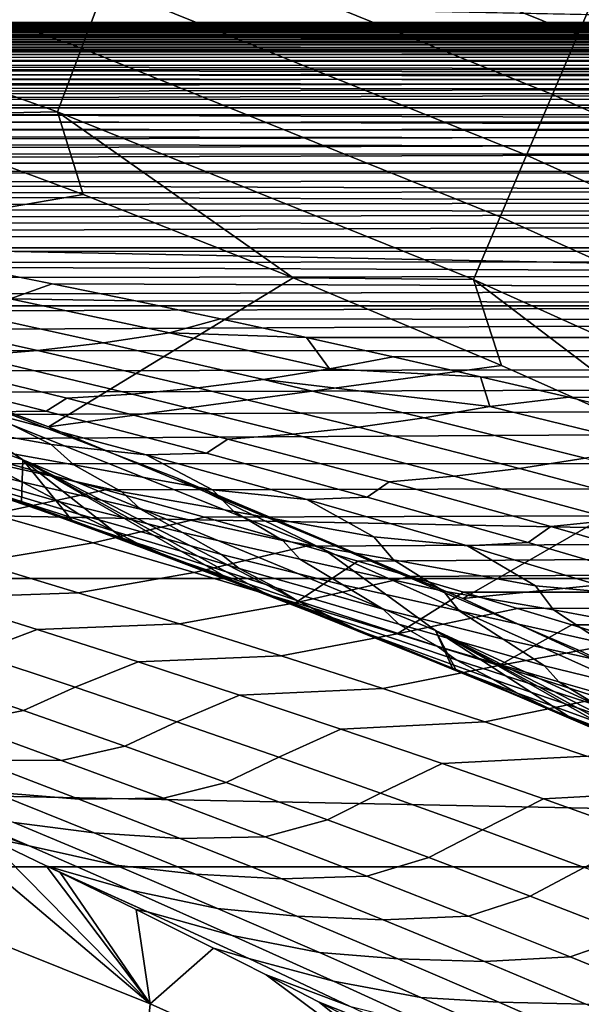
# Model space of a CAD drawing. Header units: metres. Extents: x -32 to 117, y -314 to 32.
# Tile 251 of 380: x 10.43 to 11.93, y 25.39 to 28.01. Entities that reach past the tile are written whole.
import ezdxf

# ---------------------------------------------------------------- set-up
doc = ezdxf.new("R2010")
doc.units = ezdxf.units.M
doc.layers.add('solid_24_501_064_XXX', color=7, linetype='CONTINUOUS')

msp = doc.modelspace()

# ---------------------------------------------------------------- linework, layer by layer
at = {"layer": 'solid_24_501_064_XXX'}
for points in [[(-16.621614, 27.927967, -303.5), (-15.49826, 28.566656, -303.5), (16.621614, 27.927967, -303.5)], [(-15.49826, 28.566656, -303.5), (15.49826, 28.566656, -303.5), (16.621614, 27.927967, -303.5)], [(11.981343, 28.121246, -299.734619), (10.839298, 28.580879, -299.734619), (10.77988, 28.424206, -299.663696), (11.915665, 27.967093, -299.663696)], [(10.656352, 28.098492, -299.559326), (9.516297, 28.504791, -299.559326), (9.459632, 28.335056, -299.526428), (10.592897, 27.931175, -299.526428)], [(11.915665, 27.967093, -299.663696), (10.77988, 28.424206, -299.663696), (10.718789, 28.263124, -299.605194), (11.848138, 27.808601, -299.605194)], [(10.592897, 27.931175, -299.526428), (9.459632, 28.335056, -299.526428), (9.402357, 28.163498, -299.506622), (10.528762, 27.762064, -299.506622)], [(11.848138, 27.808601, -299.605194), (10.718789, 28.263124, -299.605194), (10.656352, 28.098492, -299.559326), (11.779121, 27.646614, -299.559326)], [(10.528762, 27.762064, -299.506622), (9.402357, 28.163498, -299.506622), (10.033104, 27.751934, -299.5)], [(13.103955, 27.615999, -299.734619), (11.981343, 28.121246, -299.734619), (11.915665, 27.967093, -299.663696), (13.032122, 27.464615, -299.663696)], [(11.779121, 27.646614, -299.559326), (10.656352, 28.098492, -299.559326), (10.592897, 27.931175, -299.526428), (11.708982, 27.481989, -299.526428)], [(5.104583, 27.985342, 52.905888), (5.104846, 27.981249, 53.02454), (54.700001, 28, 52)], [(5.108784, 27.988892, 52.788612), (5.104583, 27.985342, 52.905888), (54.700001, 28, 52)], [(5.104846, 27.981249, 53.02454), (5.109465, 27.976601, 53.144482), (54.700001, 28, 52)], [(5.117603, 27.991919, 52.672684), (5.108784, 27.988892, 52.788612), (54.700001, 28, 52)], [(5.118779, 27.971378, 53.265682), (54.700001, 27.976082, 53.157101), (54.700001, 28, 52), (5.109465, 27.976601, 53.144482)], [(5.130588, 27.99444, 52.557949), (5.117603, 27.991919, 52.672684), (54.700001, 28, 52)], [(5.147282, 27.996475, 52.444252), (5.130588, 27.99444, 52.557949), (54.700001, 28, 52)], [(5.167585, 27.998037, 52.331558), (5.147282, 27.996475, 52.444252), (54.700001, 28, 52)], [(5.191731, 27.999136, 52.219948), (5.167585, 27.998037, 52.331558), (54.700001, 28, 52)], [(5.219721, 27.999786, 52.109428), (5.191731, 27.999136, 52.219948), (54.700001, 28, 52)], [(5.251555, 28, 52), (5.219721, 27.999786, 52.109428), (54.700001, 28, 52)], [(5.287916, 27.999773, 51.887318), (5.251555, 28, 52), (54.700001, 28, 52), (54.700001, 27.976082, 50.842899)], [(5.327169, 27.999102, 51.775616), (5.287916, 27.999773, 51.887318), (54.700001, 27.976082, 50.842899)], [(5.369317, 27.997995, 51.664898), (5.327169, 27.999102, 51.775616), (54.700001, 27.976082, 50.842899)], [(5.414441, 27.996466, 51.555141), (5.369317, 27.997995, 51.664898), (54.700001, 27.976082, 50.842899)], [(5.462732, 27.994524, 51.446297), (5.414441, 27.996466, 51.555141), (54.700001, 27.976082, 50.842899)], [(5.513685, 27.992186, 51.338505), (5.462732, 27.994524, 51.446297), (54.700001, 27.976082, 50.842899)], [(5.566727, 27.989464, 51.231911), (5.513685, 27.992186, 51.338505), (54.700001, 27.976082, 50.842899)], [(5.622065, 27.986372, 51.126484), (5.566727, 27.989464, 51.231911), (54.700001, 27.976082, 50.842899)], [(5.679662, 27.982922, 51.022221), (5.622065, 27.986372, 51.126484), (54.700001, 27.976082, 50.842899)], [(5.738927, 27.979136, 50.919247), (5.679662, 27.982922, 51.022221), (54.700001, 27.976082, 50.842899)], [(5.799469, 27.975029, 50.817757), (5.738927, 27.979136, 50.919247), (54.700001, 27.976082, 50.842899)], [(5.118779, 27.971378, 53.265682), (5.133124, 27.96557, 53.388103), (54.700001, 27.976082, 53.157101)], [(5.133124, 27.96557, 53.388103), (5.152317, 27.959164, 53.511658), (54.700001, 27.976082, 53.157101)], [(5.152317, 27.959164, 53.511658), (5.176325, 27.952141, 53.636406), (54.700001, 27.976082, 53.157101)], [(5.176325, 27.952141, 53.636406), (5.205487, 27.944473, 53.762505), (54.700001, 27.976082, 53.157101)], [(5.205487, 27.944473, 53.762505), (5.240133, 27.936132, 53.890106), (54.700001, 27.976082, 53.157101)], [(5.240133, 27.936132, 53.890106), (5.280043, 27.927122, 54.018875), (54.700001, 27.976082, 53.157101)], [(5.280043, 27.927122, 54.018875), (5.325219, 27.917414, 54.148952), (54.700001, 27.976082, 53.157101)], [(5.325219, 27.917414, 54.148952), (5.376029, 27.906942, 54.280918), (54.700001, 27.976082, 53.157101)], [(5.432829, 27.89563, 54.415333), (54.700001, 27.904366, 54.312222), (54.700001, 27.976082, 53.157101), (5.376029, 27.906942, 54.280918)], [(5.86158, 27.970627, 50.717796), (5.799469, 27.975029, 50.817757), (54.700001, 27.976082, 50.842899), (54.700001, 27.904366, 49.687778)], [(5.925173, 27.965919, 50.618919), (5.86158, 27.970627, 50.717796), (54.700001, 27.904366, 49.687778)], [(5.990097, 27.960896, 50.520683), (5.925173, 27.965919, 50.618919), (54.700001, 27.904366, 49.687778)], [(6.056006, 27.955599, 50.423775), (5.990097, 27.960896, 50.520683), (54.700001, 27.904366, 49.687778)], [(6.123339, 27.950008, 50.327572), (6.056006, 27.955599, 50.423775), (54.700001, 27.904366, 49.687778)], [(13.032122, 27.464615, -299.663696), (11.915665, 27.967093, -299.663696), (11.848138, 27.808601, -299.605194), (12.958268, 27.308973, -299.605194)], [(-17.7187, 27.245132, -303.5), (-16.621614, 27.927967, -303.5), (17.7187, 27.245132, -303.5)], [(-16.621614, 27.927967, -303.5), (16.621614, 27.927967, -303.5), (17.7187, 27.245132, -303.5)], [(6.192833, 27.944042, 50.230679), (6.123339, 27.950008, 50.327572), (54.700001, 27.904366, 49.687778)], [(6.264667, 27.937656, 50.132565), (6.192833, 27.944042, 50.230679), (54.700001, 27.904366, 49.687778)], [(6.338357, 27.930899, 50.034058), (6.264667, 27.937656, 50.132565), (54.700001, 27.904366, 49.687778)], [(6.414952, 27.92367, 49.933918), (6.338357, 27.930899, 50.034058), (54.700001, 27.904366, 49.687778)], [(11.708982, 27.481989, -299.526428), (10.592897, 27.931175, -299.526428), (10.528762, 27.762064, -299.506622), (11.638088, 27.315598, -299.506622)], [(5.432829, 27.89563, 54.415333), (5.495449, 27.883453, 54.552059), (54.700001, 27.904366, 54.312222)], [(5.495449, 27.883453, 54.552059), (5.563854, 27.870394, 54.690937), (54.700001, 27.904366, 54.312222)], [(5.563854, 27.870394, 54.690937), (5.638284, 27.856403, 54.8321), (54.700001, 27.904366, 54.312222)], [(5.638284, 27.856403, 54.8321), (5.718978, 27.841433, 54.975681), (54.700001, 27.904366, 54.312222)], [(5.718978, 27.841433, 54.975681), (5.805986, 27.825434, 55.121731), (54.700001, 27.904366, 54.312222)], [(5.805986, 27.825434, 55.121731), (5.899159, 27.808384, 55.270134), (54.700001, 27.904366, 54.312222)], [(5.899159, 27.808384, 55.270134), (5.998357, 27.790258, 55.420746), (54.700001, 27.904366, 54.312222)], [(6.103448, 27.77104, 55.573425), (54.700001, 27.784977, 55.463394), (54.700001, 27.904366, 54.312222), (5.998357, 27.790258, 55.420746)], [(6.495462, 27.915857, 49.830925), (6.414952, 27.92367, 49.933918), (54.700001, 27.904366, 49.687778)], [(6.579183, 27.907488, 49.725769), (6.495462, 27.915857, 49.830925), (54.700001, 27.904366, 49.687778)], [(6.666594, 27.898504, 49.618099), (6.579183, 27.907488, 49.725769), (54.700001, 27.904366, 49.687778)], [(6.758825, 27.888788, 49.506908), (6.666594, 27.898504, 49.618099), (54.700001, 27.904366, 49.687778), (54.700001, 27.784977, 48.536606)], [(6.856378, 27.878246, 49.391663), (6.758825, 27.888788, 49.506908), (54.700001, 27.784977, 48.536606)], [(6.958717, 27.866875, 49.272858), (6.856378, 27.878246, 49.391663), (54.700001, 27.784977, 48.536606)], [(7.066037, 27.854639, 49.150593), (6.958717, 27.866875, 49.272858), (54.700001, 27.784977, 48.536606)], [(7.178548, 27.841497, 49.024929), (7.066037, 27.854639, 49.150593), (54.700001, 27.784977, 48.536606)], [(7.296306, 27.827383, 48.895691), (7.178548, 27.841497, 49.024929), (54.700001, 27.784977, 48.536606)], [(7.419082, 27.812277, 48.763142), (7.296306, 27.827383, 48.895691), (54.700001, 27.784977, 48.536606)], [(7.546621, 27.796173, 48.627647), (7.419082, 27.812277, 48.763142), (54.700001, 27.784977, 48.536606)], [(7.678889, 27.779045, 48.489346), (7.546621, 27.796173, 48.627647), (54.700001, 27.784977, 48.536606)], [(12.958268, 27.308973, -299.605194), (11.848138, 27.808601, -299.605194), (11.779121, 27.646614, -299.559326), (12.882786, 27.149897, -299.559326)], [(6.103448, 27.77104, 55.573425), (6.214521, 27.750698, 55.728107), (54.700001, 27.784977, 55.463394)], [(6.214521, 27.750698, 55.728107), (6.331566, 27.729183, 55.884892), (54.700001, 27.784977, 55.463394)], [(6.331566, 27.729183, 55.884892), (6.454474, 27.70644, 56.043911), (54.700001, 27.784977, 55.463394)], [(6.454474, 27.70644, 56.043911), (6.583142, 27.682407, 56.205269), (54.700001, 27.784977, 55.463394)], [(6.583142, 27.682407, 56.205269), (6.717589, 27.65708, 56.368748), (54.700001, 27.784977, 55.463394)], [(6.717589, 27.65708, 56.368748), (6.857852, 27.630394, 56.534454), (54.700001, 27.784977, 55.463394)], [(7.003938, 27.602261, 56.702679), (54.700001, 27.618116, 56.608646), (54.700001, 27.784977, 55.463394), (6.857852, 27.630394, 56.534454)], [(7.815975, 27.760828, 48.348087), (7.678889, 27.779045, 48.489346), (54.700001, 27.784977, 48.536606), (54.700001, 27.618116, 47.391354)], [(7.957725, 27.741472, 48.203861), (7.815975, 27.760828, 48.348087), (54.700001, 27.618116, 47.391354)], [(10.033104, 27.751934, -299.5), (8.246314, 27.698521, -299.5), (9.383799, 27.334114, -299.5), (10.597131, 27.541498, -299.5)], [(10.528762, 27.762064, -299.506622), (10.033104, 27.751934, -299.5), (10.597131, 27.541498, -299.5)], [(10.528762, 27.762064, -299.506622), (10.597131, 27.541498, -299.5), (11.156918, 27.319517, -299.5)], [(11.638088, 27.315598, -299.506622), (10.528762, 27.762064, -299.506622), (11.156918, 27.319517, -299.5)], [(8.103909, 27.720945, 48.056755), (7.957725, 27.741472, 48.203861), (54.700001, 27.618116, 47.391354)], [(8.254256, 27.699245, 47.907104), (8.103909, 27.720945, 48.056755), (54.700001, 27.618116, 47.391354)], [(8.4095, 27.676226, 47.754234), (8.254256, 27.699245, 47.907104), (54.700001, 27.618116, 47.391354)], [(8.570502, 27.651699, 47.597321), (8.4095, 27.676226, 47.754234), (54.700001, 27.618116, 47.391354)], [(8.737065, 27.625616, 47.436527), (8.570502, 27.651699, 47.597321), (54.700001, 27.618116, 47.391354)], [(12.882786, 27.149897, -299.559326), (11.779121, 27.646614, -299.559326), (11.708982, 27.481989, -299.526428), (12.806073, 26.988228, -299.526428)], [(7.003938, 27.602261, 56.702679), (7.155851, 27.572584, 56.873669), (54.700001, 27.618116, 56.608646)], [(7.155851, 27.572584, 56.873669), (7.313557, 27.541355, 57.04715), (54.700001, 27.618116, 56.608646)], [(7.313557, 27.541355, 57.04715), (7.477085, 27.508511, 57.223206), (54.700001, 27.618116, 56.608646)], [(7.477085, 27.508511, 57.223206), (7.646496, 27.473936, 57.402115), (54.700001, 27.618116, 56.608646)], [(7.646496, 27.473936, 57.402115), (7.821837, 27.437519, 57.584129), (54.700001, 27.618116, 56.608646)], [(8.003022, 27.399263, 57.768917), (54.700001, 27.404072, 57.746029), (54.700001, 27.618116, 56.608646), (7.821837, 27.437519, 57.584129)], [(8.909126, 27.597929, 47.271961), (8.737065, 27.625616, 47.436527), (54.700001, 27.618116, 47.391354)], [(9.087562, 27.568434, 47.102917), (8.909126, 27.597929, 47.271961), (54.700001, 27.618116, 47.391354), (54.700001, 27.404072, 46.253971)], [(10.505289, 26.923016, -299.5), (9.383799, 27.334114, -299.5), (8.629995, 27.581392, 20), (9.746189, 27.207018, 20)], [(9.273206, 27.536922, 46.928719), (9.087562, 27.568434, 47.102917), (54.700001, 27.404072, 46.253971)], [(9.46598, 27.503302, 46.749435), (9.273206, 27.536922, 46.928719), (54.700001, 27.404072, 46.253971)], [(10.597131, 27.541498, -299.5), (9.383799, 27.334114, -299.5), (10.505289, 26.923016, -299.5), (11.156918, 27.319517, -299.5)], [(9.664948, 27.467632, 46.565922), (9.46598, 27.503302, 46.749435), (54.700001, 27.404072, 46.253971)], [(12.806073, 26.988228, -299.526428), (11.708982, 27.481989, -299.526428), (11.638088, 27.315598, -299.506622), (12.728539, 26.824827, -299.506622)], [(9.869176, 27.429998, 46.37904), (9.664948, 27.467632, 46.565922), (54.700001, 27.404072, 46.253971)], [(10.079415, 27.3902, 46.188206), (9.869176, 27.429998, 46.37904), (54.700001, 27.404072, 46.253971)], [(8.003022, 27.399263, 57.768917), (8.190109, 27.359074, 57.956604), (54.700001, 27.404072, 57.746029)], [(8.190109, 27.359074, 57.956604), (8.383216, 27.316803, 58.147545), (54.700001, 27.404072, 57.746029)], [(8.383216, 27.316803, 58.147545), (8.582434, 27.272305, 58.34203), (54.700001, 27.404072, 57.746029)], [(8.582434, 27.272305, 58.34203), (8.787596, 27.225594, 58.539654), (54.700001, 27.404072, 57.746029)], [(8.787596, 27.225594, 58.539654), (8.998818, 27.176544, 58.740585), (54.700001, 27.404072, 57.746029)], [(9.216329, 27.124969, 58.945217), (54.700001, 27.143208, 58.873592), (54.700001, 27.404072, 57.746029), (8.998818, 27.176544, 58.740585)], [(9.021296, 27.428143, 27.139278), (9.31949, 27.243208, 34.372093), (10.43672, 26.835056, 34.372093), (10.139456, 27.03476, 27.139278)], [(10.295195, 27.348228, 45.993801), (10.079415, 27.3902, 46.188206), (54.700001, 27.404072, 46.253971), (54.700001, 27.143208, 45.126408)], [(10.40313, 27.26425, 45.609531), (9.980904, 27.350119, 45.987873), (10.295195, 27.348228, 45.993801), (10.514773, 27.304319, 45.797253)], [(10.514773, 27.304319, 45.797253), (10.295195, 27.348228, 45.993801), (54.700001, 27.143208, 45.126408)], [(10.40313, 27.26425, 45.609531), (10.514773, 27.304319, 45.797253), (10.73723, 27.2586, 45.599319)], [(11.712177, 27.086121, -299.5), (11.156918, 27.319517, -299.5), (10.505289, 26.923016, -299.5)], [(10.73723, 27.2586, 45.599319), (10.514773, 27.304319, 45.797253), (54.700001, 27.143208, 45.126408)], [(11.638088, 27.315598, -299.506622), (11.156918, 27.319517, -299.5), (11.712177, 27.086121, -299.5)], [(11.638088, 27.315598, -299.506622), (11.712177, 27.086121, -299.5), (12.262264, 26.841576, -299.5)], [(12.728539, 26.824827, -299.506622), (11.638088, 27.315598, -299.506622), (12.262264, 26.841576, -299.5)], [(-18.788132, 26.518974, -303.5), (-17.7187, 27.245132, -303.5), (18.788132, 26.518974, -303.5)], [(-17.7187, 27.245132, -303.5), (17.7187, 27.245132, -303.5), (18.788132, 26.518974, -303.5)], [(10.40313, 27.26425, 45.609531), (10.827444, 27.173527, 45.233936), (10.651559, 27.147017, 45.087322), (10.226642, 27.239925, 45.463276)], [(10.827444, 27.173527, 45.233936), (10.40313, 27.26425, 45.609531), (10.73723, 27.2586, 45.599319), (10.963609, 27.210835, 45.399204)], [(10.963609, 27.210835, 45.399204), (10.73723, 27.2586, 45.599319), (54.700001, 27.143208, 45.126408)], [(10.432934, 26.722918, 40.277439), (10.43672, 26.835056, 34.372093), (9.31949, 27.243208, 34.372093), (10.167851, 26.816401, 40.652691)], [(10.050393, 27.221663, 45.315849), (10.475912, 27.126553, 44.939457), (10.300634, 27.112146, 44.790443), (9.874515, 27.209473, 45.167362)], [(10.226642, 27.239925, 45.463276), (10.651559, 27.147017, 45.087322), (10.475912, 27.126553, 44.939457), (10.050393, 27.221663, 45.315849)], [(9.746189, 27.207018, 20), (10.139456, 27.03476, 27.139278), (11.240528, 26.595814, 27.139278), (10.846208, 26.787493, 20)], [(11.609085, 26.465809, -299.5), (10.505289, 26.923016, -299.5), (9.746189, 27.207018, 20), (10.846208, 26.787493, 20)], [(10.827444, 27.173527, 45.233936), (10.963609, 27.210835, 45.399204), (11.192823, 27.161175, 45.197746)], [(11.192823, 27.161175, 45.197746), (10.963609, 27.210835, 45.399204), (54.700001, 27.143208, 45.126408)], [(10.827444, 27.173527, 45.233936), (11.253551, 27.077942, 44.860909), (11.078145, 27.04928, 44.714119), (10.651559, 27.147017, 45.087322)], [(10.827444, 27.173527, 45.233936), (11.192823, 27.161175, 45.197746), (11.253551, 27.077942, 44.860909)], [(9.216329, 27.124969, 58.945217), (9.440305, 27.070688, 59.153873), (54.700001, 27.143208, 58.873592)], [(9.440305, 27.070688, 59.153873), (9.670487, 27.013723, 59.366055), (54.700001, 27.143208, 58.873592)], [(9.670487, 27.013723, 59.366055), (9.907041, 26.953915, 59.581985), (54.700001, 27.143208, 58.873592)], [(9.907041, 26.953915, 59.581985), (10.150271, 26.891014, 59.802139), (54.700001, 27.143208, 58.873592)], [(10.400419, 26.824793, 60.026859), (54.700001, 26.83597, 59.989414), (54.700001, 27.143208, 58.873592), (10.150271, 26.891014, 59.802139)], [(10.651559, 27.147017, 45.087322), (11.078145, 27.04928, 44.714119), (10.902978, 27.026646, 44.565998), (10.475912, 27.126553, 44.939457)], [(11.423674, 27.109818, 44.995876), (11.192823, 27.161175, 45.197746), (54.700001, 27.143208, 45.126408)], [(11.253551, 27.077942, 44.860909), (11.192823, 27.161175, 45.197746), (11.423674, 27.109818, 44.995876)], [(11.656632, 27.056673, 44.793304), (11.423674, 27.109818, 44.995876), (54.700001, 27.143208, 45.126408), (54.700001, 26.83597, 44.010586)], [(10.475912, 27.126553, 44.939457), (10.902978, 27.026646, 44.565998), (10.728178, 27.010052, 44.416645), (10.300634, 27.112146, 44.790443)], [(10.125845, 27.103811, 44.640392), (10.553866, 26.999516, 44.266174), (10.498688, 26.964796, 44.01178), (10.072055, 27.072079, 44.383701)], [(10.300634, 27.112146, 44.790443), (10.728178, 27.010052, 44.416645), (10.553866, 26.999516, 44.266174), (10.125845, 27.103811, 44.640392)], [(11.253551, 27.077942, 44.860909), (11.423674, 27.109818, 44.995876), (11.656632, 27.056673, 44.793304)], [(10.072055, 27.072079, 44.383701), (10.498688, 26.964796, 44.01178), (10.337333, 26.962772, 43.849297), (9.910444, 27.072334, 44.221478)], [(11.712177, 27.086121, -299.5), (10.505289, 26.923016, -299.5), (11.609085, 26.465809, -299.5), (12.262264, 26.841576, -299.5)], [(11.078145, 27.04928, 44.714119), (11.253551, 27.077942, 44.860909), (11.656632, 27.056673, 44.793304), (11.681153, 26.977493, 44.490253)], [(11.078145, 27.04928, 44.714119), (11.50612, 26.946709, 44.343456), (11.331324, 26.921932, 44.19524), (10.902978, 27.026646, 44.565998)], [(11.681153, 26.977493, 44.490253), (11.50612, 26.946709, 44.343456), (11.078145, 27.04928, 44.714119)], [(11.891581, 27.001722, 44.590073), (11.656632, 27.056673, 44.793304), (54.700001, 26.83597, 44.010586)], [(11.681153, 26.977493, 44.490253), (11.656632, 27.056673, 44.793304), (11.891581, 27.001722, 44.590073)], [(10.139456, 27.03476, 27.139278), (10.43672, 26.835056, 34.372093), (11.536139, 26.381107, 34.372093), (11.240528, 26.595814, 27.139278)], [(10.728178, 27.010052, 44.416645), (11.156895, 26.903183, 44.045712), (10.982953, 26.890472, 43.894985), (10.553866, 26.999516, 44.266174)], [(10.902978, 27.026646, 44.565998), (11.331324, 26.921932, 44.19524), (11.156895, 26.903183, 44.045712), (10.728178, 27.010052, 44.416645)], [(10.337333, 26.962772, 43.849297), (10.512207, 26.875772, 43.396305), (10.146788, 26.941113, 43.409821), (10.082817, 26.991693, 43.767632)], [(10.553866, 26.999516, 44.266174), (10.982953, 26.890472, 43.894985), (10.926208, 26.852837, 43.642937), (10.498688, 26.964796, 44.01178)], [(12.109957, 26.872169, 44.121792), (11.681153, 26.977493, 44.490253), (11.891581, 27.001722, 44.590073), (12.127728, 26.94508, 44.386681)], [(12.127728, 26.94508, 44.386681), (11.891581, 27.001722, 44.590073), (54.700001, 26.83597, 44.010586)], [(10.498688, 26.964796, 44.01178), (10.926208, 26.852837, 43.642937), (10.765002, 26.848562, 43.480339), (10.337333, 26.962772, 43.849297)], [(10.337333, 26.962772, 43.849297), (10.765002, 26.848562, 43.480339), (10.512207, 26.875772, 43.396305)], [(11.681153, 26.977493, 44.490253), (12.109957, 26.872169, 44.121792), (11.935202, 26.839294, 43.975124), (11.50612, 26.946709, 44.343456)], [(10.512207, 26.875772, 43.396305), (10.572514, 26.821661, 43.04343), (10.271815, 26.875725, 43.000648), (10.146788, 26.941113, 43.409821)], [(11.50612, 26.946709, 44.343456), (11.935202, 26.839294, 43.975124), (11.760684, 26.812407, 43.826958), (11.331324, 26.921932, 44.19524)], [(10.325132, 26.833118, 42.654545), (10.434226, 26.776289, 42.262009), (10.104273, 26.86006, 42.245388), (10.006384, 26.906538, 42.628357)], [(11.331324, 26.921932, 44.19524), (11.760684, 26.812407, 43.826958), (11.586533, 26.791527, 43.677399), (11.156895, 26.903183, 44.045712)], [(10.982953, 26.890472, 43.894985), (11.412868, 26.77667, 43.526558), (11.354398, 26.736185, 43.27689), (10.926208, 26.852837, 43.642937)], [(11.156895, 26.903183, 44.045712), (11.586533, 26.791527, 43.677399), (11.412868, 26.77667, 43.526558), (10.982953, 26.890472, 43.894985)], [(10.405015, 26.728157, 40.806835), (10.481297, 26.701694, 40.450264), (10.167851, 26.816401, 40.652691), (10.055221, 26.855171, 40.812672)], [(10.434226, 26.776289, 42.262009), (10.535404, 26.723816, 41.877708), (10.158771, 26.82967, 41.901108), (10.104273, 26.86006, 42.245388)], [(10.572514, 26.821661, 43.04343), (10.700463, 26.750216, 42.633846), (10.325132, 26.833118, 42.654545), (10.271815, 26.875725, 43.000648)], [(10.765002, 26.848562, 43.480339), (10.942125, 26.755182, 43.028114), (10.572514, 26.821661, 43.04343), (10.512207, 26.875772, 43.396305)], [(10.926208, 26.852837, 43.642937), (11.354398, 26.736185, 43.27689), (11.193246, 26.729689, 43.114304), (10.765002, 26.848562, 43.480339)], [(10.535404, 26.723816, 41.877708), (10.585863, 26.690237, 41.537811), (10.251426, 26.789736, 41.525764), (10.158771, 26.82967, 41.901108)], [(10.700463, 26.750216, 42.633846), (10.74997, 26.704304, 42.29229), (10.434226, 26.776289, 42.262009), (10.325132, 26.833118, 42.654545)], [(10.400419, 26.824793, 60.026859), (10.657136, 26.755297, 60.25555), (54.700001, 26.83597, 59.989414)], [(10.432934, 26.722918, 40.277439), (10.566923, 26.674469, 40.088203), (10.43672, 26.835056, 34.372093)], [(11.58213, 26.280771, 38.665623), (11.536139, 26.381107, 34.372093), (10.43672, 26.835056, 34.372093), (11.28124, 26.402414, 39.085419)], [(11.078558, 26.481987, 39.368801), (11.28124, 26.402414, 39.085419), (10.43672, 26.835056, 34.372093)], [(10.989159, 26.516483, 39.49408), (11.078558, 26.481987, 39.368801), (10.43672, 26.835056, 34.372093)], [(10.706567, 26.623116, 39.891308), (10.989159, 26.516483, 39.49408), (10.43672, 26.835056, 34.372093)], [(10.566923, 26.674469, 40.088203), (10.706567, 26.623116, 39.891308), (10.43672, 26.835056, 34.372093)], [(10.657136, 26.755297, 60.25555), (10.920648, 26.682306, 60.488495), (54.700001, 26.83597, 59.989414)], [(10.765002, 26.848562, 43.480339), (11.193246, 26.729689, 43.114304), (10.942125, 26.755182, 43.028114)], [(10.920648, 26.682306, 60.488495), (11.191356, 26.605497, 60.726254), (54.700001, 26.83597, 59.989414)], [(11.191356, 26.605497, 60.726254), (11.329534, 26.565556, 60.847103), (54.700001, 26.83597, 59.989414)], [(11.329534, 26.565556, 60.847103), (11.469555, 26.52458, 60.969204), (54.700001, 26.83597, 59.989414)], [(11.611289, 26.482622, 61.092342), (54.700001, 26.482883, 61.091583), (54.700001, 26.83597, 59.989414), (11.469555, 26.52458, 60.969204)], [(12.807434, 26.585756, -299.5), (12.262264, 26.841576, -299.5), (11.609085, 26.465809, -299.5)], [(11.935202, 26.839294, 43.975124), (12.365109, 26.727028, 43.608921), (12.19079, 26.698055, 43.460926), (11.760684, 26.812407, 43.826958)], [(10.086739, 26.765404, 60.256683), (10.354996, 26.69063, 60.4953), (10.657136, 26.755297, 60.25555), (10.400419, 26.824793, 60.026859)], [(10.481297, 26.701694, 40.450264), (10.432934, 26.722918, 40.277439), (10.167851, 26.816401, 40.652691)], [(10.942125, 26.755182, 43.028114), (10.998573, 26.697641, 42.680065), (10.700463, 26.750216, 42.633846), (10.572514, 26.821661, 43.04343)], [(11.760684, 26.812407, 43.826958), (12.19079, 26.698055, 43.460926), (12.016837, 26.67507, 43.311455), (11.586533, 26.791527, 43.677399)], [(10.585863, 26.690237, 41.537811), (10.681791, 26.644257, 41.160706), (10.315397, 26.761988, 41.176399), (10.251426, 26.789736, 41.525764)], [(10.74997, 26.704304, 42.29229), (10.862043, 26.641466, 41.898727), (10.535404, 26.723816, 41.877708), (10.434226, 26.776289, 42.262009)], [(10.846208, 26.787493, 20), (11.240528, 26.595814, 27.139278), (12.322657, 26.112045, 27.139278), (11.928227, 26.323513, 20)], [(12.69279, 25.963486, -299.5), (11.609085, 26.465809, -299.5), (10.846208, 26.787493, 20), (11.928227, 26.323513, 20)], [(11.412868, 26.77667, 43.526558), (11.84337, 26.658092, 43.160622), (11.783031, 26.614824, 42.913357), (11.354398, 26.736185, 43.27689)], [(11.586533, 26.791527, 43.677399), (12.016837, 26.67507, 43.311455), (11.84337, 26.658092, 43.160622), (11.412868, 26.77667, 43.526558)], [(10.681791, 26.644257, 41.160706), (10.741346, 26.613417, 40.815765), (10.405015, 26.728157, 40.806835), (10.315397, 26.761988, 41.176399)], [(10.354996, 26.69063, 60.4953), (10.623979, 26.613895, 60.732731), (10.920648, 26.682306, 60.488495), (10.657136, 26.755297, 60.25555)], [(10.998573, 26.697641, 42.680065), (11.129251, 26.620081, 42.269974), (10.74997, 26.704304, 42.29229), (10.700463, 26.750216, 42.633846)], [(11.193246, 26.729689, 43.114304), (11.372375, 26.629896, 42.662731), (10.998573, 26.697641, 42.680065), (10.942125, 26.755182, 43.028114)], [(10.741346, 26.613417, 40.815765), (10.834239, 26.573484, 40.444195), (10.481297, 26.701694, 40.450264), (10.405015, 26.728157, 40.806835)], [(10.905692, 26.544044, 40.092266), (10.566923, 26.674469, 40.088203), (10.432934, 26.722918, 40.277439)], [(10.834239, 26.573484, 40.444195), (10.905692, 26.544044, 40.092266), (10.432934, 26.722918, 40.277439), (10.481297, 26.701694, 40.450264)], [(10.862043, 26.641466, 41.898727), (10.96636, 26.582912, 41.513), (10.585863, 26.690237, 41.537811), (10.535404, 26.723816, 41.877708)], [(11.354398, 26.736185, 43.27689), (11.783031, 26.614824, 42.913357), (11.621854, 26.606129, 42.750881), (11.193246, 26.729689, 43.114304)], [(11.193246, 26.729689, 43.114304), (11.621854, 26.606129, 42.750881), (11.372375, 26.629896, 42.662731)], [(11.129251, 26.620081, 42.269974), (11.174796, 26.570948, 41.932835), (10.862043, 26.641466, 41.898727), (10.74997, 26.704304, 42.29229)], [(11.372375, 26.629896, 42.662731), (11.424787, 26.569021, 42.319386), (11.129251, 26.620081, 42.269974), (10.998573, 26.697641, 42.680065)], [(10.623979, 26.613895, 60.732731), (10.354996, 26.69063, 60.4953), (10.044167, 26.641739, 60.74807), (10.313702, 26.562557, 60.985691)], [(10.905692, 26.544044, 40.092266), (10.995683, 26.510338, 39.726425), (10.706567, 26.623116, 39.891308), (10.566923, 26.674469, 40.088203)], [(10.96636, 26.582912, 41.513), (11.012669, 26.546225, 41.177361), (10.681791, 26.644257, 41.160706), (10.585863, 26.690237, 41.537811)], [(10.893572, 26.535196, 60.969048), (11.191356, 26.605497, 60.726254), (10.920648, 26.682306, 60.488495), (10.623979, 26.613895, 60.732731)], [(12.016837, 26.67507, 43.311455), (12.447556, 26.553795, 42.947639), (12.274222, 26.534714, 42.796909), (11.84337, 26.658092, 43.160622)], [(11.012669, 26.546225, 41.177361), (11.111751, 26.494123, 40.798538), (10.741346, 26.613417, 40.815765), (10.681791, 26.644257, 41.160706)], [(11.84337, 26.658092, 43.160622), (12.274222, 26.534714, 42.796909), (12.211892, 26.488724, 42.552059), (11.783031, 26.614824, 42.913357)], [(10.995683, 26.510338, 39.726425), (10.989159, 26.516483, 39.49408), (10.706567, 26.623116, 39.891308)], [(11.174796, 26.570948, 41.932835), (11.289697, 26.502026, 41.538166), (10.96636, 26.582912, 41.513), (10.862043, 26.641466, 41.898727)], [(11.424787, 26.569021, 42.319386), (11.55801, 26.485281, 41.908691), (11.174796, 26.570948, 41.932835), (11.129251, 26.620081, 42.269974)], [(11.621854, 26.606129, 42.750881), (11.802756, 26.499886, 42.299831), (11.424787, 26.569021, 42.319386), (11.372375, 26.629896, 42.662731)], [(10.893572, 26.535196, 60.969048), (10.623979, 26.613895, 60.732731), (10.313702, 26.562557, 60.985691), (10.583767, 26.481438, 61.222084)], [(11.111751, 26.494123, 40.798538), (11.166802, 26.460285, 40.458004), (10.834239, 26.573484, 40.444195), (10.741346, 26.613417, 40.815765)], [(11.163693, 26.454521, 61.204296), (11.329534, 26.565556, 60.847103), (11.191356, 26.605497, 60.726254), (10.893572, 26.535196, 60.969048)], [(11.240528, 26.595814, 27.139278), (11.536139, 26.381107, 34.372093), (12.61587, 25.882139, 34.372093), (12.322657, 26.112045, 27.139278)], [(11.783031, 26.614824, 42.913357), (12.211892, 26.488724, 42.552059), (12.050623, 26.477854, 42.389786), (11.621854, 26.606129, 42.750881)], [(11.621854, 26.606129, 42.750881), (12.050623, 26.477854, 42.389786), (11.802756, 26.499886, 42.299831)], [(11.166802, 26.460285, 40.458004), (11.262861, 26.414183, 40.084507), (10.905692, 26.544044, 40.092266), (10.834239, 26.573484, 40.444195)], [(11.289697, 26.502026, 41.538166), (11.397022, 26.437321, 41.151031), (11.012669, 26.546225, 41.177361), (10.96636, 26.582912, 41.513)], [(11.163693, 26.454521, 61.204296), (11.469555, 26.52458, 60.969204), (11.329534, 26.565556, 60.847103)], [(11.55801, 26.485281, 41.908691), (11.599474, 26.433014, 41.575905), (11.289697, 26.502026, 41.538166), (11.174796, 26.570948, 41.932835)], [(11.802756, 26.499886, 42.299831), (11.850986, 26.435766, 41.961113), (11.55801, 26.485281, 41.908691), (11.424787, 26.569021, 42.319386)], [(12.807434, 26.585756, -299.5), (11.609085, 26.465809, -299.5), (12.69279, 25.963486, -299.5), (13.34737, 26.31883, -299.5)], [(9.936532, 26.550329, 61.183353), (10.205317, 26.467743, 61.41888), (10.583767, 26.481438, 61.222084), (10.313702, 26.562557, 60.985691)], [(11.262861, 26.414183, 40.084507), (11.329408, 26.381865, 39.737198), (10.995683, 26.510338, 39.726425), (10.905692, 26.544044, 40.092266)], [(11.397022, 26.437321, 41.151031), (11.439087, 26.397617, 40.819649), (11.111751, 26.494123, 40.798538), (11.012669, 26.546225, 41.177361)], [(-19.827477, 25.751131, -303.5), (-18.788132, 26.518974, -303.5), (19.827477, 25.751131, -303.5)], [(-18.788132, 26.518974, -303.5), (18.788132, 26.518974, -303.5), (19.827477, 25.751131, -303.5)], [(11.163693, 26.454521, 61.204296), (10.893572, 26.535196, 60.969048), (10.583767, 26.481438, 61.222084), (10.854284, 26.398371, 61.457298)], [(11.4226, 26.341927, 39.369205), (11.078558, 26.481987, 39.368801), (10.989159, 26.516483, 39.49408)], [(11.329408, 26.381865, 39.737198), (11.4226, 26.341927, 39.369205), (10.989159, 26.516483, 39.49408), (10.995683, 26.510338, 39.726425)], [(11.163693, 26.454521, 61.204296), (11.434268, 26.371868, 61.438519), (11.611289, 26.482622, 61.092342), (11.469555, 26.52458, 60.969204)], [(11.439087, 26.397617, 40.819649), (11.541209, 26.339329, 40.439182), (11.166802, 26.460285, 40.458004), (11.111751, 26.494123, 40.798538)], [(11.599474, 26.433014, 41.575905), (11.717074, 26.35795, 41.180191), (11.397022, 26.437321, 41.151031), (11.289697, 26.502026, 41.538166)], [(11.850986, 26.435766, 41.961113), (11.986615, 26.345798, 41.549854), (11.599474, 26.433014, 41.575905), (11.55801, 26.485281, 41.908691)], [(12.050623, 26.477854, 42.389786), (12.233117, 26.365122, 41.939243), (11.850986, 26.435766, 41.961113), (11.802756, 26.499886, 42.299831)], [(10.304917, 26.319565, 62.033665), (10.47449, 26.383259, 61.653118), (10.205317, 26.467743, 61.41888), (10.034087, 26.407822, 61.798832)], [(10.205317, 26.467743, 61.41888), (10.47449, 26.383259, 61.653118), (10.854284, 26.398371, 61.457298), (10.583767, 26.481438, 61.222084)], [(11.4226, 26.341927, 39.369205), (11.501206, 26.310472, 39.015049), (11.28124, 26.402414, 39.085419), (11.078558, 26.481987, 39.368801)], [(11.541209, 26.339329, 40.439182), (11.591675, 26.302591, 40.103043), (11.262861, 26.414183, 40.084507), (11.166802, 26.460285, 40.458004)], [(11.434268, 26.371868, 61.438519), (11.754796, 26.439632, 61.216606), (11.611289, 26.482622, 61.092342)], [(11.611289, 26.482622, 61.092342), (11.754796, 26.439632, 61.216606), (54.700001, 26.482883, 61.091583)], [(11.754796, 26.439632, 61.216606), (11.900142, 26.395559, 61.342079), (54.700001, 26.482883, 61.091583)], [(11.900142, 26.395559, 61.342079), (12.047388, 26.350353, 61.468838), (54.700001, 26.482883, 61.091583)], [(11.434268, 26.371868, 61.438519), (11.163693, 26.454521, 61.204296), (10.854284, 26.398371, 61.457298), (11.125187, 26.313349, 61.691383)], [(11.717074, 26.35795, 41.180191), (11.82729, 26.287033, 40.791729), (11.439087, 26.397617, 40.819649), (11.397022, 26.437321, 41.151031)], [(11.434268, 26.371868, 61.438519), (11.705221, 26.287226, 61.671753), (11.900142, 26.395559, 61.342079), (11.754796, 26.439632, 61.216606)], [(11.986615, 26.345798, 41.549854), (12.023896, 26.290491, 41.221428), (11.717074, 26.35795, 41.180191), (11.599474, 26.433014, 41.575905)], [(12.233117, 26.365122, 41.939243), (12.277055, 26.297863, 41.60516), (11.986615, 26.345798, 41.549854), (11.850986, 26.435766, 41.961113)], [(11.591675, 26.302591, 40.103043), (11.69079, 26.250246, 39.727699), (11.329408, 26.381865, 39.737198), (11.262861, 26.414183, 40.084507)], [(10.575977, 26.22941, 62.267181), (10.743992, 26.296873, 61.886127), (10.47449, 26.383259, 61.653118), (10.304917, 26.319565, 62.033665)], [(10.47449, 26.383259, 61.653118), (10.743992, 26.296873, 61.886127), (11.125187, 26.313349, 61.691383), (10.854284, 26.398371, 61.457298)], [(11.501206, 26.310472, 39.015049), (11.58213, 26.280771, 38.665623), (11.28124, 26.402414, 39.085419)], [(11.69079, 26.250246, 39.727699), (11.752358, 26.215151, 39.384975), (11.4226, 26.341927, 39.369205), (11.329408, 26.381865, 39.737198)], [(11.82729, 26.287033, 40.791729), (11.865022, 26.24441, 40.464596), (11.541209, 26.339329, 40.439182), (11.439087, 26.397617, 40.819649)], [(12.611503, 25.832088, 37.239819), (12.61587, 25.882139, 34.372093), (11.536139, 26.381107, 34.372093), (12.541581, 25.864189, 37.336288)], [(12.212684, 26.011982, 37.790749), (12.541581, 25.864189, 37.336288), (11.536139, 26.381107, 34.372093)], [(12.100718, 26.0611, 37.945606), (12.212684, 26.011982, 37.790749), (11.536139, 26.381107, 34.372093)], [(11.892385, 26.150888, 38.234226), (12.100718, 26.0611, 37.945606), (11.536139, 26.381107, 34.372093)], [(11.590816, 26.277199, 38.653526), (11.892385, 26.150888, 38.234226), (11.536139, 26.381107, 34.372093)], [(11.58213, 26.280771, 38.665623), (11.590816, 26.277199, 38.653526), (11.536139, 26.381107, 34.372093)], [(11.705221, 26.287226, 61.671753), (12.047388, 26.350353, 61.468838), (11.900142, 26.395559, 61.342079)], [(11.705221, 26.287226, 61.671753), (11.434268, 26.371868, 61.438519), (11.125187, 26.313349, 61.691383), (11.396401, 26.226368, 61.924385)], [(12.023896, 26.290491, 41.221428), (12.144074, 26.209232, 40.824745), (11.82729, 26.287033, 40.791729), (11.717074, 26.35795, 41.180191)], [(11.752358, 26.215151, 39.384975), (11.848648, 26.168903, 39.014904), (11.501206, 26.310472, 39.015049), (11.4226, 26.341927, 39.369205)], [(11.865022, 26.24441, 40.464596), (11.97007, 26.179867, 40.082569), (11.591675, 26.302591, 40.103043), (11.541209, 26.339329, 40.439182)], [(11.705221, 26.287226, 61.671753), (11.976477, 26.200592, 61.904045), (12.1966, 26.303955, 61.596977), (12.047388, 26.350353, 61.468838)], [(10.438214, 26.167788, 62.675449), (10.575977, 26.22941, 62.267181), (10.304917, 26.319565, 62.033665), (10.168164, 26.261087, 62.443638)], [(10.743992, 26.296873, 61.886127), (11.013758, 26.208576, 62.117954), (11.396401, 26.226368, 61.924385), (11.125187, 26.313349, 61.691383)], [(11.848648, 26.168903, 39.014904), (11.921875, 26.134808, 38.665535), (11.58213, 26.280771, 38.665623), (11.501206, 26.310472, 39.015049)], [(11.97007, 26.179867, 40.082569), (12.015874, 26.140329, 39.750809), (11.69079, 26.250246, 39.727699), (11.591675, 26.302591, 40.103043)], [(10.847209, 26.137346, 62.499443), (11.013758, 26.208576, 62.117954), (10.743992, 26.296873, 61.886127), (10.575977, 26.22941, 62.267181)], [(11.976477, 26.200592, 61.904045), (11.705221, 26.287226, 61.671753), (11.396401, 26.226368, 61.924385), (11.667861, 26.137417, 62.156357)], [(11.921875, 26.134808, 38.665535), (11.590816, 26.277199, 38.653526), (11.58213, 26.280771, 38.665623)], [(11.921875, 26.134808, 38.665535), (12.01482, 26.095104, 38.301479), (11.892385, 26.150888, 38.234226), (11.590816, 26.277199, 38.653526)], [(12.144074, 26.209232, 40.824745), (12.257059, 26.132042, 40.435032), (11.865022, 26.24441, 40.464596), (11.82729, 26.287033, 40.791729)], [(10.268122, 26.133778, 63.056396), (10.438214, 26.167788, 62.675449), (10.168164, 26.261087, 62.443638), (9.996601, 26.230864, 62.823811)], [(12.015874, 26.140329, 39.750809), (12.117936, 26.081667, 39.373688), (11.752358, 26.215151, 39.384975), (11.69079, 26.250246, 39.727699)], [(10.708339, 26.072613, 62.905968), (10.847209, 26.137346, 62.499443), (10.575977, 26.22941, 62.267181), (10.438214, 26.167788, 62.675449)], [(11.013758, 26.208576, 62.117954), (11.283723, 26.118361, 62.348663), (11.667861, 26.137417, 62.156357), (11.396401, 26.226368, 61.924385)], [(12.257059, 26.132042, 40.435032), (12.290377, 26.086594, 40.112141), (11.97007, 26.179867, 40.082569), (11.865022, 26.24441, 40.464596)], [(11.118551, 26.043367, 62.730515), (11.283723, 26.118361, 62.348663), (11.013758, 26.208576, 62.117954), (10.847209, 26.137346, 62.499443)], [(12.247961, 26.111956, 62.135429), (11.976477, 26.200592, 61.904045), (11.667861, 26.137417, 62.156357), (11.939493, 26.046492, 62.387341)], [(12.117936, 26.081667, 39.373688), (12.174458, 26.043896, 39.035522), (11.848648, 26.168903, 39.014904), (11.752358, 26.215151, 39.384975)], [(10.539637, 26.034815, 63.287624), (10.708339, 26.072613, 62.905968), (10.438214, 26.167788, 62.675449), (10.268122, 26.133778, 63.056396)], [(12.174458, 26.043896, 39.035522), (12.273741, 25.991257, 38.663445), (11.921875, 26.134808, 38.665535), (11.848648, 26.168903, 39.014904)], [(12.01482, 26.095104, 38.301479), (12.100718, 26.0611, 37.945606), (11.892385, 26.150888, 38.234226)], [(10.314438, 26.035461, 63.621014), (10.539637, 26.034815, 63.287624), (10.268122, 26.133778, 63.056396), (10.043367, 26.137169, 63.390205)], [(10.978484, 25.975555, 63.135265), (11.118551, 26.043367, 62.730515), (10.847209, 26.137346, 62.499443), (10.708339, 26.072613, 62.905968)], [(11.389946, 25.94746, 62.960457), (11.553824, 26.026217, 62.578297), (11.283723, 26.118361, 62.348663), (11.118551, 26.043367, 62.730515)], [(11.283723, 26.118361, 62.348663), (11.553824, 26.026217, 62.578297), (11.939493, 26.046492, 62.387341), (11.667861, 26.137417, 62.156357)], [(12.273741, 25.991257, 38.663445), (12.341529, 25.954622, 38.318817), (12.01482, 26.095104, 38.301479), (11.921875, 26.134808, 38.665535)], [(10.811097, 25.933966, 63.517567), (10.978484, 25.975555, 63.135265), (10.708339, 26.072613, 62.905968), (10.539637, 26.034815, 63.287624)], [(10.356224, 25.949818, 64.179375), (10.585395, 25.93189, 63.850479), (10.314438, 26.035461, 63.621014), (10.085724, 26.056086, 63.950169)], [(11.248605, 25.876606, 63.363388), (11.389946, 25.94746, 62.960457), (11.118551, 26.043367, 62.730515), (10.978484, 25.975555, 63.135265)], [(11.553824, 26.026217, 62.578297), (11.824004, 25.932138, 62.806911), (12.211243, 25.953579, 62.617371), (11.939493, 26.046492, 62.387341)], [(10.139032, 25.92421, 65.332657), (9.945114, 26.013203, 65.053581), (9.723663, 25.808062, 70.516006), (10.77555, 25.386871, 70.516006)], [(10.585395, 25.93189, 63.850479), (10.811097, 25.933966, 63.517567), (10.539637, 26.034815, 63.287624), (10.314438, 26.035461, 63.621014)], [(11.661348, 25.849619, 63.189301), (11.824004, 25.932138, 62.806911), (11.553824, 26.026217, 62.578297), (11.389946, 25.94746, 62.960457)], [(10.412544, 25.869473, 64.747055), (10.626526, 25.841696, 64.407234), (10.356224, 25.949818, 64.179375), (10.140506, 25.98127, 64.517517)], [(11.082465, 25.831221, 63.746273), (11.248605, 25.876606, 63.363388), (10.978484, 25.975555, 63.135265), (10.811097, 25.933966, 63.517567)], [(10.626526, 25.841696, 64.407234), (10.856204, 25.826445, 64.078644), (10.585395, 25.93189, 63.850479), (10.356224, 25.949818, 64.179375)], [(10.856204, 25.826445, 64.078644), (11.082465, 25.831221, 63.746273), (10.811097, 25.933966, 63.517567), (10.585395, 25.93189, 63.850479)], [(11.518662, 25.775755, 63.590374), (11.661348, 25.849619, 63.189301), (11.389946, 25.94746, 62.960457), (11.248605, 25.876606, 63.363388)], [(11.824004, 25.932138, 62.806911), (12.09422, 25.836115, 63.034523), (12.483062, 25.858675, 62.846474), (12.211243, 25.953579, 62.617371)], [(10.335933, 25.831991, 65.61544), (10.139032, 25.92421, 65.332657), (10.77555, 25.386871, 70.516006)], [(10.452998, 25.807089, 65.297882), (10.139032, 25.92421, 65.332657), (10.335933, 25.831991, 65.61544)], [(10.181719, 25.923405, 65.069687), (10.139032, 25.92421, 65.332657), (10.452998, 25.807089, 65.297882)], [(10.452998, 25.807089, 65.297882), (10.684302, 25.7558, 64.975204), (10.412544, 25.869473, 64.747055), (10.181719, 25.923405, 65.069687)], [(11.932717, 25.749834, 63.41708), (12.09422, 25.836115, 63.034523), (11.824004, 25.932138, 62.806911), (11.661348, 25.849619, 63.189301)], [(10.684302, 25.7558, 64.975204), (10.896601, 25.731714, 64.633766), (10.626526, 25.841696, 64.407234), (10.412544, 25.869473, 64.747055)], [(11.353706, 25.726572, 63.97377), (11.518662, 25.775755, 63.590374), (11.248605, 25.876606, 63.363388), (11.082465, 25.831221, 63.746273)], [(10.498773, 25.754295, 65.848961), (10.335933, 25.831991, 65.61544), (10.77555, 25.386871, 70.516006)], [(10.452998, 25.807089, 65.297882), (10.335933, 25.831991, 65.61544), (10.498773, 25.754295, 65.848961), (10.723928, 25.688906, 65.524681)], [(10.896601, 25.731714, 64.633766), (11.126835, 25.71912, 64.30555), (10.856204, 25.826445, 64.078644), (10.626526, 25.841696, 64.407234)], [(11.126835, 25.71912, 64.30555), (11.353706, 25.726572, 63.97377), (11.082465, 25.831221, 63.746273), (10.856204, 25.826445, 64.078644)], [(11.788619, 25.672997, 63.81625), (11.932717, 25.749834, 63.41708), (11.661348, 25.849619, 63.189301), (11.518662, 25.775755, 63.590374)], [(9.723663, 25.808062, 70.516006), (9.697811, 25.384657, 77.737923), (10.734773, 24.963833, 77.737923), (10.77555, 25.386871, 70.516006)], [(10.723928, 25.688906, 65.524681), (10.955752, 25.640247, 65.202011), (10.684302, 25.7558, 64.975204), (10.452998, 25.807089, 65.297882)], [(-20.835405, 24.942644, -303.5), (-19.827477, 25.751131, -303.5), (20.835405, 24.942644, -303.5)], [(-19.827477, 25.751131, -303.5), (19.827477, 25.751131, -303.5), (20.835405, 24.942644, -303.5)], [(10.535688, 25.7365, 65.901848), (10.498773, 25.754295, 65.848961), (10.77555, 25.386871, 70.516006)], [(10.768956, 25.631514, 66.074844), (10.498773, 25.754295, 65.848961), (10.535688, 25.7365, 65.901848)], [(10.768956, 25.631514, 66.074844), (10.994483, 25.568846, 65.750122), (10.723928, 25.688906, 65.524681), (10.498773, 25.754295, 65.848961)], [(10.955752, 25.640247, 65.202011), (11.166416, 25.619865, 64.859032), (10.896601, 25.731714, 64.633766), (10.684302, 25.7558, 64.975204)], [(11.624784, 25.620014, 64.200096), (11.788619, 25.672997, 63.81625), (11.518662, 25.775755, 63.590374), (11.353706, 25.726572, 63.97377)], [(10.738626, 25.637476, 66.192146), (10.535688, 25.7365, 65.901848), (10.77555, 25.386871, 70.516006)], [(10.768956, 25.631514, 66.074844), (10.535688, 25.7365, 65.901848), (10.738626, 25.637476, 66.192146)], [(11.166416, 25.619865, 64.859032), (11.397254, 25.609907, 64.531235), (11.126835, 25.71912, 64.30555), (10.896601, 25.731714, 64.633766)], [(11.397254, 25.609907, 64.531235), (11.624784, 25.620014, 64.200096), (11.353706, 25.726572, 63.97377), (11.126835, 25.71912, 64.30555)], [(12.058437, 25.568323, 64.041054), (12.204012, 25.6481, 63.643826), (11.932717, 25.749834, 63.41708), (11.788619, 25.672997, 63.81625)], [(10.994483, 25.568846, 65.750122), (11.226866, 25.522802, 65.427513), (10.955752, 25.640247, 65.202011), (10.723928, 25.688906, 65.524681)], [(11.895665, 25.511538, 64.425293), (12.058437, 25.568323, 64.041054), (11.788619, 25.672997, 63.81625), (11.624784, 25.620014, 64.200096)], [(10.945064, 25.534651, 66.486618), (10.738626, 25.637476, 66.192146), (10.77555, 25.386871, 70.516006)], [(10.768956, 25.631514, 66.074844), (10.738626, 25.637476, 66.192146), (10.945064, 25.534651, 66.486618), (11.038502, 25.50696, 66.299026)], [(11.038502, 25.50696, 66.299026), (11.264636, 25.446898, 65.974274), (10.994483, 25.568846, 65.750122), (10.768956, 25.631514, 66.074844)], [(11.226866, 25.522802, 65.427513), (11.435945, 25.506138, 65.083061), (11.166416, 25.619865, 64.859032), (10.955752, 25.640247, 65.202011)], [(11.435945, 25.506138, 65.083061), (11.667428, 25.498796, 64.75573), (11.397254, 25.609907, 64.531235), (11.166416, 25.619865, 64.859032)], [(11.667428, 25.498796, 64.75573), (11.895665, 25.511538, 64.425293), (11.624784, 25.620014, 64.200096), (11.397254, 25.609907, 64.531235)], [(11.264636, 25.446898, 65.974274), (11.497614, 25.403454, 65.651764), (11.226866, 25.522802, 65.427513), (10.994483, 25.568846, 65.750122)], [(12.166311, 25.401131, 64.649384), (12.328081, 25.461723, 64.264809), (12.058437, 25.568323, 64.041054), (11.895665, 25.511538, 64.425293)], [(11.084785, 25.463848, 66.685371), (10.945064, 25.534651, 66.486618), (10.77555, 25.386871, 70.516006), (11.809247, 24.922829, 70.516006)], [(11.307587, 25.380526, 66.521889), (11.038502, 25.50696, 66.299026), (10.945064, 25.534651, 66.486618), (11.084785, 25.463848, 66.685371)], [(11.497614, 25.403454, 65.651764), (11.705154, 25.390524, 65.305893), (11.435945, 25.506138, 65.083061), (11.226866, 25.522802, 65.427513)], [(11.307587, 25.380526, 66.521889), (11.534362, 25.323055, 66.197151), (11.264636, 25.446898, 65.974274), (11.038502, 25.50696, 66.299026)], [(11.705154, 25.390524, 65.305893), (11.937325, 25.38578, 64.97908), (11.667428, 25.498796, 64.75573), (11.435945, 25.506138, 65.083061)], [(11.937325, 25.38578, 64.97908), (12.166311, 25.401131, 64.649384), (11.895665, 25.511538, 64.425293), (11.667428, 25.498796, 64.75573)], [(11.226289, 25.391142, 66.886177), (11.084785, 25.463848, 66.685371), (11.809247, 24.922829, 70.516006)], [(11.576192, 25.252203, 66.743454), (11.307587, 25.380526, 66.521889), (11.084785, 25.463848, 66.685371), (11.226289, 25.391142, 66.886177)], [(11.534362, 25.323055, 66.197151), (11.76797, 25.282196, 65.874786), (11.497614, 25.403454, 65.651764), (11.264636, 25.446898, 65.974274)], [(10.77555, 25.386871, 70.516006), (10.734773, 24.963833, 77.737923), (11.753527, 24.500671, 77.737923), (11.809247, 24.922829, 70.516006)], [(11.35686, 25.323153, 67.071014), (11.226289, 25.391142, 66.886177), (11.809247, 24.922829, 70.516006)], [(11.576192, 25.252203, 66.743454), (11.226289, 25.391142, 66.886177), (11.35686, 25.323153, 67.071014)], [(11.76797, 25.282196, 65.874786), (11.974016, 25.273014, 65.527573), (11.705154, 25.390524, 65.305893), (11.497614, 25.403454, 65.651764)], [(11.974016, 25.273014, 65.527573), (12.206911, 25.270849, 65.201324), (11.937325, 25.38578, 64.97908), (11.705154, 25.390524, 65.305893)]]:
    msp.add_3dface(points, dxfattribs=at)

doc.saveas('drawing.dxf')
